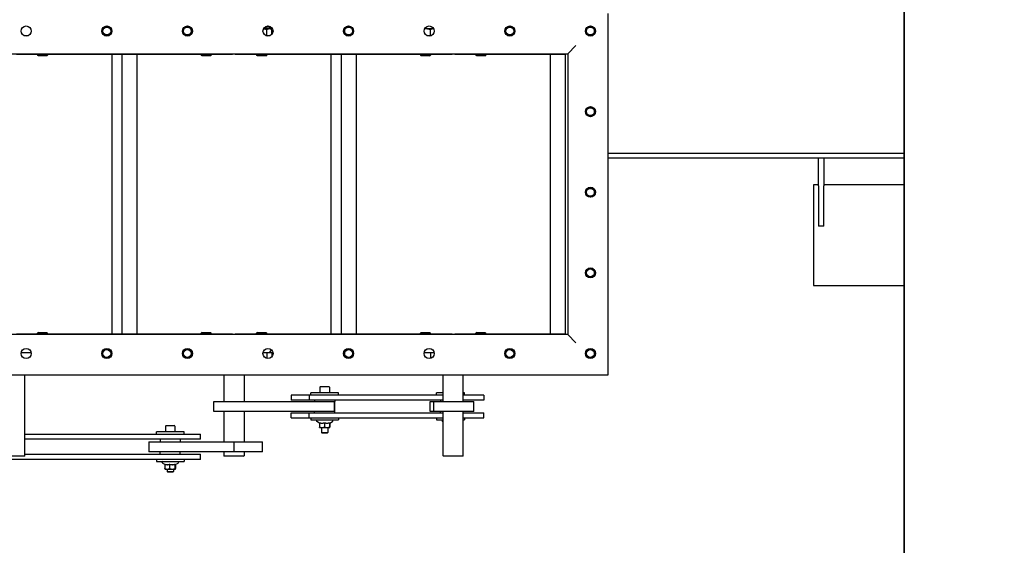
# Model space of a CAD drawing. Header units: inches. Extents: x 36 to 1719, y -84 to 1122.
# Tile 482 of 558: x 684 to 733, y 764 to 790. Entities that reach past the tile are written whole.
import ezdxf

# ---------------------------------------------------------------- set-up
doc = ezdxf.new("R2010")
doc.units = ezdxf.units.IN
doc.header["$LTSCALE"] = 48
doc.header["$MEASUREMENT"] = 0
doc.layers.add('Dimension (ANSI)', color=7, linetype='Continuous', lineweight=25)
doc.layers.add('Visible (ANSI)', color=7, linetype='Continuous', lineweight=30)
doc.styles.add('Note Text (ANSI)', font='tahoma.ttf')
doc.dimstyles.new('Architectural (ANSI)', dxfattribs={"dimscale": 48, "dimtxt": 0.125, "dimasz": 0.098425, "dimexe": 0.125, "dimexo": 0.0625, "dimgap": 0.031496, "dimtad": 0, "dimtih": 1, "dimtoh": 1, "dimdec": 4, "dimrnd": 1e-08, "dimzin": 3, "dimdsep": 46, "dimlunit": 4, "dimtxsty": 'Note Text (ANSI)', "dimcen": 0.09, "dimdle": 0.393701, "dimclrd": 256, "dimclre": 256, "dimclrt": 256, "dimadec": 0, "dimazin": 3, "dimtfac": 0.96, "dimtofl": 0, "dimtmove": 0, "dimatfit": 3, "dimfxl": 1, "dimfrac": 2, "dimtolj": 1, "dimtzin": 12, "dimlwd": -1, "dimlwe": -1, "dimarcsym": 0})

# ---------------------------------------------------------------- blocks, each defined once
blk = doc.blocks.new('*D15')
at = {"layer": 'Defpoints', "color": 0, "transparency": 16777216}
for p in [(1046.918, 854.671), (727.918, 840.715), (1046.918, 743.531)]:
    blk.add_point(p, dxfattribs=at)
at = {"layer": 'Dimension (ANSI)', "transparency": 16777216}
for p, q in [((1046.918, 851.671), (1046.918, 737.531)), ((727.918, 837.715), (727.918, 737.531)), ((732.642, 743.531), (854.572, 743.531)), ((1042.193, 743.531), (878.263, 743.531))]:
    blk.add_line(p, q, dxfattribs=at)
for points in [[(732.642, 744.318), (732.642, 742.743), (727.918, 743.531)], [(1042.193, 744.318), (1042.193, 742.743), (1046.918, 743.531)]]:
    blk.add_solid(points, dxfattribs=at)
at = {"layer": 'Dimension (ANSI)', "transparency": 16777216, "insert": (856.084, 746.656), "char_height": 6, "attachment_point": 1, "style": 'Note Text (ANSI)'}
blk.add_mtext('\\A1;26\'-7"', dxfattribs=at)
blk = doc.blocks.new('*D22')
at = {"layer": 'Defpoints', "color": 0, "transparency": 16777216}
for p in [(690.014, 1004.053), (597.741, 757.491), (727.918, 757.491)]:
    blk.add_point(p, dxfattribs=at)
at = {"layer": 'Dimension (ANSI)', "transparency": 16777216}
for p, q in [((687.014, 1004.053), (591.741, 1004.053)), ((597.741, 999.328), (597.741, 903.572)), ((597.741, 762.216), (597.741, 892.973)), ((724.918, 757.491), (591.741, 757.491))]:
    blk.add_line(p, q, dxfattribs=at)
for points in [[(596.953, 999.328), (598.528, 999.328), (597.741, 1004.053)], [(596.953, 762.216), (598.528, 762.216), (597.741, 757.491)]]:
    blk.add_solid(points, dxfattribs=at)
at = {"layer": 'Dimension (ANSI)', "transparency": 16777216, "insert": (577.782, 902.06), "char_height": 6, "attachment_point": 1, "style": 'Note Text (ANSI)'}
blk.add_mtext('\\A1;20\'-6 9/16"', dxfattribs=at)

msp = doc.modelspace()

# ---------------------------------------------------------------- linework, layer by layer
at = {"layer": 'Visible (ANSI)'}
for p, q in [((727.91768, 757.4914), (727.91768, 828.7154)), ((713.21568, 772.8639), (713.21568, 790.8014)), ((684.42114, 789.6897), (684.26023, 789.6897)), ((696.40707, 790.03345), (696.11476, 790.03345)), ((696.28077, 789.6897), (696.26023, 789.6897)), ((696.28077, 789.6897), (696.28077, 789.99437)), ((696.42114, 789.6897), (696.28077, 789.6897)), ((696.46568, 790.03345), (696.40707, 790.03345)), ((696.46568, 790.03345), (696.53336, 789.99437)), ((696.53336, 789.76711), (696.53336, 789.99437)), ((704.15318, 790.03345), (704.11476, 790.03345)), ((704.53207, 790.03345), (704.15318, 790.03345)), ((704.40577, 789.6897), (704.26023, 789.6897)), ((704.40577, 789.6897), (704.40577, 789.99437)), ((704.42114, 789.6897), (704.40577, 789.6897)), ((704.5666, 790.03345), (704.53207, 790.03345)), ((711.21568, 788.8014), (711.62498, 789.2107)), ((645.46568, 788.8014), (711.21568, 788.8014)), ((683.85852, 788.78265), (684.90318, 788.78265)), ((684.27818, 788.78265), (684.27818, 788.8014)), ((684.90318, 788.8014), (684.90318, 788.7355)), ((684.90318, 788.7355), (685.40318, 788.7355)), ((684.94898, 788.6897), (684.90318, 788.7355)), ((685.35738, 788.6897), (684.94898, 788.6897)), ((685.35738, 788.6897), (685.40318, 788.7355)), ((685.40318, 788.8014), (685.40318, 788.7355)), ((685.40318, 788.78265), (688.59068, 788.78265)), ((688.59068, 788.78265), (689.09127, 788.78265)), ((688.59068, 788.78265), (688.59068, 774.88265)), ((689.09127, 788.78265), (689.83576, 788.78265)), ((689.09127, 788.78265), (689.09127, 774.88265)), ((689.83576, 788.78265), (693.02818, 788.78265)), ((689.83576, 788.78265), (689.83576, 774.88265)), ((693.02818, 788.8014), (693.02818, 788.7355)), ((693.02818, 788.7355), (693.52818, 788.7355)), ((693.07398, 788.6897), (693.02818, 788.7355)), ((693.48238, 788.6897), (693.07398, 788.6897)), ((693.48238, 788.6897), (693.52818, 788.7355)), ((693.52818, 788.8014), (693.52818, 788.7355)), ((693.52818, 788.78265), (694.58694, 788.78265)), ((694.15318, 788.8014), (694.15318, 788.78265)), ((694.71283, 788.78265), (694.58694, 788.78265)), ((694.71283, 788.78265), (695.77818, 788.78265)), ((695.15318, 788.8014), (695.15318, 788.78265)), ((695.77818, 788.8014), (695.77818, 788.7355)), ((695.77818, 788.7355), (696.27818, 788.7355)), ((695.82398, 788.6897), (695.77818, 788.7355)), ((696.23238, 788.6897), (695.82398, 788.6897)), ((696.23238, 788.6897), (696.27818, 788.7355)), ((696.27818, 788.8014), (696.27818, 788.7355)), ((696.27818, 788.78265), (699.46401, 788.78265)), ((699.46401, 788.78265), (699.96773, 788.78265)), ((699.46401, 788.78265), (699.46401, 774.88265)), ((699.96773, 788.78265), (699.96851, 788.78265)), ((699.96851, 788.78265), (700.7163, 788.78265)), ((699.96851, 788.78265), (699.96851, 774.88265)), ((700.7163, 788.78265), (703.90318, 788.78265)), ((700.7163, 788.78265), (700.7163, 774.88265)), ((703.90318, 788.8014), (703.90318, 788.7355)), ((703.90318, 788.7355), (704.40318, 788.7355)), ((703.94898, 788.6897), (703.90318, 788.7355)), ((704.35738, 788.6897), (703.94898, 788.6897)), ((704.35738, 788.6897), (704.40318, 788.7355)), ((704.40318, 788.8014), (704.40318, 788.7355)), ((704.40318, 788.78265), (705.48269, 788.78265)), ((705.02818, 788.78265), (705.02818, 788.8014)), ((705.60852, 788.78265), (705.48269, 788.78265)), ((705.60852, 788.78265), (706.65318, 788.78265)), ((706.02818, 788.78265), (706.02818, 788.8014)), ((706.65318, 788.8014), (706.65318, 788.7355)), ((706.65318, 788.7355), (707.15318, 788.7355)), ((706.69898, 788.6897), (706.65318, 788.7355)), ((707.10738, 788.6897), (706.69898, 788.6897)), ((707.10738, 788.6897), (707.15318, 788.7355)), ((707.15318, 788.8014), (707.15318, 788.7355)), ((707.15318, 788.78265), (710.34068, 788.78265)), ((710.34068, 788.78265), (711.09089, 788.78265)), ((710.34068, 788.78265), (710.34068, 774.88265)), ((711.09089, 788.78265), (711.09089, 774.88265)), ((711.21568, 788.8014), (711.21568, 774.8639)), ((713.21568, 783.8664), (727.91768, 783.8664)), ((727.91768, 783.6164), (713.21568, 783.6164)), ((723.66768, 782.2414), (723.66768, 783.6164)), ((723.91768, 783.6164), (723.91768, 782.2414)), ((723.66768, 782.3039), (723.41768, 782.3039)), ((723.41768, 782.3039), (723.41768, 777.3039)), ((727.91768, 782.3039), (723.91768, 782.3039)), ((723.66768, 782.2414), (723.66768, 780.2414)), ((723.91768, 780.2414), (723.91768, 782.2414)), ((723.91768, 780.2414), (723.66768, 780.2414)), ((723.41768, 777.3039), (727.91768, 777.3039)), ((684.94817, 774.9756), (684.90237, 774.92979)), ((684.94817, 774.9756), (685.35657, 774.9756)), ((685.35657, 774.9756), (685.40237, 774.92979)), ((693.07317, 774.9756), (693.02737, 774.92979)), ((693.07317, 774.9756), (693.48157, 774.9756)), ((693.48157, 774.9756), (693.52737, 774.92979)), ((695.82317, 774.9756), (695.77737, 774.92979)), ((695.82317, 774.9756), (696.23157, 774.9756)), ((696.23157, 774.9756), (696.27737, 774.92979)), ((703.94817, 774.9756), (703.90237, 774.92979)), ((703.94817, 774.9756), (704.35657, 774.9756)), ((704.35657, 774.9756), (704.40237, 774.92979)), ((706.69817, 774.9756), (706.65237, 774.92979)), ((706.69817, 774.9756), (707.10657, 774.9756)), ((707.10657, 774.9756), (707.15237, 774.92979)), ((711.21568, 774.8639), (645.46568, 774.8639)), ((684.90237, 774.88265), (683.85852, 774.88265)), ((684.27818, 774.8639), (684.27818, 774.88265)), ((685.40237, 774.92979), (684.90237, 774.92979)), ((684.90237, 774.8639), (684.90237, 774.92979)), ((685.40237, 774.8639), (685.40237, 774.92979)), ((688.59068, 774.88265), (685.40237, 774.88265)), ((689.09127, 774.88265), (688.59068, 774.88265)), ((689.83576, 774.88265), (689.09127, 774.88265)), ((693.02737, 774.88265), (689.83576, 774.88265)), ((693.52737, 774.92979), (693.02737, 774.92979)), ((693.02737, 774.8639), (693.02737, 774.92979)), ((693.52737, 774.8639), (693.52737, 774.92979)), ((694.58694, 774.88265), (693.52737, 774.88265)), ((694.15318, 774.88265), (694.15318, 774.8639)), ((694.58694, 774.88265), (694.71283, 774.88265)), ((695.77737, 774.88265), (694.71283, 774.88265)), ((695.15318, 774.88265), (695.15318, 774.8639)), ((696.27737, 774.92979), (695.77737, 774.92979)), ((695.77737, 774.8639), (695.77737, 774.92979)), ((696.27737, 774.8639), (696.27737, 774.92979)), ((699.46401, 774.88265), (696.27737, 774.88265)), ((699.96773, 774.88265), (699.46401, 774.88265)), ((699.96851, 774.88265), (699.96773, 774.88265)), ((700.7163, 774.88265), (699.96851, 774.88265)), ((703.90237, 774.88265), (700.7163, 774.88265)), ((704.40237, 774.92979), (703.90237, 774.92979)), ((703.90237, 774.8639), (703.90237, 774.92979)), ((704.40237, 774.8639), (704.40237, 774.92979)), ((705.48269, 774.88265), (704.40237, 774.88265)), ((705.02818, 774.8639), (705.02818, 774.88265)), ((705.48269, 774.88265), (705.60852, 774.88265)), ((706.65237, 774.88265), (705.60852, 774.88265)), ((706.02818, 774.8639), (706.02818, 774.88265)), ((707.15237, 774.92979), (706.65237, 774.92979)), ((706.65237, 774.8639), (706.65237, 774.92979)), ((707.15237, 774.8639), (707.15237, 774.92979)), ((710.34068, 774.88265), (707.15237, 774.88265)), ((711.09089, 774.88265), (710.34068, 774.88265)), ((711.62498, 774.4546), (711.21568, 774.8639)), ((684.09557, 773.9756), (684.58579, 773.9756)), ((696.09557, 773.9756), (696.27979, 773.9756)), ((696.27979, 773.9756), (696.53255, 773.9756)), ((696.27979, 773.9756), (696.27979, 773.68393)), ((696.53255, 773.9756), (696.53255, 773.76613)), ((704.09557, 773.9756), (704.40399, 773.9756)), ((704.40399, 773.9756), (704.48405, 773.9756)), ((704.40399, 773.9756), (704.40399, 773.68455)), ((704.48405, 773.9756), (704.58579, 773.9756)), ((643.46568, 772.8639), (713.21568, 772.8639)), ((684.27818, 768.85265), (684.27818, 772.8639)), ((694.15318, 772.8639), (694.15318, 771.5514)), ((695.15318, 772.8639), (695.15318, 771.5514)), ((705.02818, 771.5514), (705.02818, 772.8639)), ((706.02818, 771.5514), (706.02818, 772.8639)), ((698.91861, 772.2529), (698.91861, 771.9729)), ((698.95061, 772.2849), (699.35561, 772.2849)), ((699.38761, 772.2529), (699.38761, 771.9729)), ((693.64772, 771.5514), (699.64763, 771.5514)), ((693.64772, 771.0514), (693.64772, 771.5514)), ((697.49834, 771.8639), (697.49834, 771.6139)), ((698.37819, 771.8639), (697.49834, 771.8639)), ((698.37819, 771.6139), (697.49834, 771.6139)), ((698.37819, 771.8639), (698.37819, 771.6139)), ((705.02818, 771.8639), (698.37819, 771.8639)), ((705.02818, 771.6139), (698.37819, 771.6139)), ((699.84061, 771.9729), (698.46561, 771.9729)), ((698.46561, 771.8639), (698.46561, 771.9729)), ((698.65311, 771.6139), (698.65311, 771.5514)), ((699.64763, 771.5514), (699.65858, 771.5514)), ((699.64763, 771.0514), (699.64763, 771.5514)), ((699.65311, 771.6139), (699.65311, 771.5514)), ((699.65858, 771.0514), (699.65858, 771.5514)), ((699.84061, 771.8639), (699.84061, 771.9729)), ((704.3838, 771.5514), (704.55756, 771.5514)), ((704.3838, 771.0514), (704.3838, 771.5514)), ((704.55756, 771.5514), (706.55672, 771.5514)), ((704.55756, 771.5514), (704.55756, 771.0514)), ((705.02818, 771.9729), (704.71036, 771.9729)), ((704.71036, 771.8639), (704.71036, 771.9729)), ((704.89786, 771.6139), (704.89786, 771.5514)), ((706.08536, 771.9729), (706.02818, 771.9729)), ((707.05264, 771.8639), (706.02818, 771.8639)), ((707.05264, 771.6139), (706.02818, 771.6139)), ((706.08536, 771.8639), (706.08536, 771.9729)), ((706.55672, 771.0514), (706.55672, 771.5514)), ((707.05264, 771.8639), (707.05264, 771.6139)), ((699.64763, 771.0514), (693.64772, 771.0514)), ((694.15318, 771.0514), (694.15318, 769.5514)), ((695.15318, 771.0514), (695.15318, 769.5514)), ((697.49834, 770.9889), (698.37819, 770.9889)), ((697.49834, 770.7389), (697.49834, 770.9889)), ((697.49834, 770.7389), (698.37819, 770.7389)), ((698.37819, 770.9889), (705.02818, 770.9889)), ((698.37819, 770.7389), (698.37819, 770.9889)), ((698.37819, 770.7389), (705.02818, 770.7389)), ((698.46561, 770.7389), (698.46561, 770.6299)), ((698.46561, 770.6299), (699.84061, 770.6299)), ((698.65311, 770.9889), (698.65311, 771.0514)), ((699.65858, 771.0514), (699.64763, 771.0514)), ((699.65311, 770.9889), (699.65311, 771.0514)), ((699.84061, 770.7389), (699.84061, 770.6299)), ((704.55756, 771.0514), (704.3838, 771.0514)), ((706.55672, 771.0514), (704.55756, 771.0514)), ((704.71036, 770.7389), (704.71036, 770.6299)), ((704.71036, 770.6299), (705.02818, 770.6299)), ((704.89786, 770.9889), (704.89786, 771.0514)), ((705.02818, 768.85265), (705.02818, 771.0514)), ((706.02818, 768.85265), (706.02818, 771.0514)), ((706.02818, 770.9889), (707.05264, 770.9889)), ((706.02818, 770.7389), (707.05264, 770.7389)), ((706.02818, 770.6299), (706.08536, 770.6299)), ((706.08536, 770.7389), (706.08536, 770.6299)), ((707.05264, 770.7389), (707.05264, 770.9889)), ((691.25418, 770.3154), (691.25418, 770.0354)), ((691.28618, 770.3474), (691.69118, 770.3474)), ((691.72318, 770.3154), (691.72318, 770.0354)), ((698.89956, 770.47648), (698.76311, 770.55526)), ((698.89956, 770.49676), (698.89956, 770.27723)), ((698.90311, 770.2549), (698.90303, 770.25494)), ((698.90311, 770.2549), (699.0227, 770.2549)), ((698.99711, 770.2549), (698.99711, 770.00595)), ((699.0227, 770.2549), (699.27262, 770.2549)), ((699.14584, 770.49676), (699.14584, 770.27723)), ((699.27262, 770.2549), (699.40303, 770.2549)), ((699.30911, 770.2549), (699.30911, 770.00595)), ((699.3994, 770.49676), (699.3994, 770.27723)), ((699.40303, 770.2549), (699.40311, 770.2549)), ((699.40311, 770.2549), (699.40319, 770.25494)), ((699.40319, 770.47447), (699.54311, 770.55526)), ((699.40667, 770.47648), (699.40667, 770.27723)), ((705.02818, 770.54353), (705.00786, 770.55526)), ((684.27818, 769.9264), (692.98868, 769.9264)), ((692.98868, 769.6764), (684.27818, 769.6764)), ((692.17618, 770.0354), (690.80118, 770.0354)), ((690.80118, 769.9264), (690.80118, 770.0354)), ((690.98868, 769.6764), (690.98868, 769.5514)), ((691.98868, 769.6764), (691.98868, 769.5514)), ((692.17618, 769.9264), (692.17618, 770.0354)), ((692.98868, 769.6764), (692.98868, 769.9264)), ((698.99711, 770.00595), (699.30911, 770.00595)), ((699.02991, 769.9729), (698.99711, 770.00595)), ((699.27631, 769.9729), (699.02991, 769.9729)), ((699.27631, 769.9729), (699.30911, 770.00595)), ((690.4261, 769.5514), (694.64543, 769.5514)), ((690.4261, 769.5514), (690.4261, 769.0514)), ((694.64543, 769.5514), (694.64543, 769.0514)), ((694.64543, 769.5514), (696.06737, 769.5514)), ((696.06737, 769.0514), (696.06737, 769.5514)), ((692.98868, 768.6764), (651.65318, 768.6764)), ((683.27818, 768.85265), (684.27818, 768.85265)), ((684.25818, 768.83265), (683.29818, 768.83265)), ((684.25818, 768.83265), (684.27818, 768.85265)), ((684.27818, 768.9264), (692.98868, 768.9264)), ((694.64543, 769.0514), (690.4261, 769.0514)), ((690.80118, 768.6764), (690.80118, 768.5674)), ((690.98868, 768.9264), (690.98868, 769.0514)), ((691.98868, 768.9264), (691.98868, 769.0514)), ((692.17618, 768.6764), (692.17618, 768.5674)), ((692.98868, 768.6764), (692.98868, 768.9264)), ((694.15318, 769.0514), (694.15318, 768.85265)), ((694.15318, 768.85265), (695.15318, 768.85265)), ((694.17318, 768.83265), (694.15318, 768.85265)), ((695.13318, 768.83265), (694.17318, 768.83265)), ((696.06737, 769.0514), (694.64543, 769.0514)), ((695.13318, 768.83265), (695.15318, 768.85265)), ((695.15318, 769.0514), (695.15318, 768.85265)), ((705.02818, 768.85265), (706.02818, 768.85265)), ((705.04818, 768.83265), (705.02818, 768.85265)), ((706.00818, 768.83265), (705.04818, 768.83265)), ((706.00818, 768.83265), (706.02818, 768.85265)), ((690.80118, 768.5674), (692.17618, 768.5674)), ((691.22428, 768.42024), (691.09868, 768.49276)), ((691.22428, 768.43426), (691.22428, 768.21473)), ((691.23868, 768.1924), (691.23714, 768.19328)), ((691.23868, 768.1924), (691.34055, 768.1924)), ((691.33268, 768.1924), (691.33268, 768.06845)), ((691.34055, 768.1924), (691.58903, 768.1924)), ((691.45683, 768.43426), (691.45683, 768.21473)), ((691.58903, 768.1924), (691.73715, 768.1924)), ((691.64468, 768.1924), (691.64468, 768.06845)), ((691.72123, 768.43426), (691.72123, 768.21473)), ((691.73715, 768.1924), (691.73868, 768.1924)), ((691.73868, 768.1924), (691.74022, 768.19328)), ((691.74022, 768.41281), (691.87868, 768.49276)), ((691.75308, 768.42024), (691.75308, 768.21473)), ((691.33268, 768.06845), (691.64468, 768.06845)), ((691.36548, 768.0354), (691.33268, 768.06845)), ((691.61188, 768.0354), (691.36548, 768.0354)), ((691.61188, 768.0354), (691.64468, 768.06845))]:
    msp.add_line(p, q, dxfattribs=at)
for centre, radius in [((684.34068, 789.9264), 0.25), ((688.34068, 789.9264), 0.25), ((688.34068, 789.9264), 0.23622), ((688.34068, 789.9264), 0.19396), ((692.34068, 789.9264), 0.25), ((692.34068, 789.9264), 0.23622), ((692.34068, 789.9264), 0.19396), ((696.34068, 789.9264), 0.25), ((700.34068, 789.9264), 0.25), ((700.34068, 789.9264), 0.23622), ((700.34068, 789.9264), 0.19396), ((704.34068, 789.9264), 0.25), ((708.34068, 789.9264), 0.25), ((708.34068, 789.9264), 0.23622), ((708.34068, 789.9264), 0.19396), ((712.34068, 789.9264), 0.25), ((712.34068, 789.9264), 0.23622), ((712.34068, 789.9264), 0.19396), ((712.34068, 785.9264), 0.25), ((712.34068, 785.9264), 0.23622), ((712.34068, 785.9264), 0.19396), ((712.34068, 781.9264), 0.25), ((712.34068, 781.9264), 0.23622), ((712.34068, 781.9264), 0.19396), ((712.34068, 777.9264), 0.25), ((712.34068, 777.9264), 0.23622), ((712.34068, 777.9264), 0.19396), ((684.34068, 773.9264), 0.25), ((688.34068, 773.9264), 0.25), ((688.34068, 773.9264), 0.23622), ((688.34068, 773.9264), 0.19396), ((692.34068, 773.9264), 0.25), ((692.34068, 773.9264), 0.23622), ((692.34068, 773.9264), 0.19396), ((696.34068, 773.9264), 0.25), ((700.34068, 773.9264), 0.25), ((700.34068, 773.9264), 0.23623), ((700.34068, 773.9264), 0.23622), ((700.34068, 773.9264), 0.19396), ((704.34068, 773.9264), 0.25), ((708.34068, 773.9264), 0.25), ((708.34068, 773.9264), 0.23623), ((708.34068, 773.9264), 0.23622), ((708.34068, 773.9264), 0.19396), ((712.34068, 773.9264), 0.25), ((712.34068, 773.9264), 0.23622), ((712.34068, 773.9264), 0.19396)]:
    msp.add_circle(centre, radius, dxfattribs=at)
for centre, radius, start, end in [((696.34068, 789.9264), 0.23622, 324.655145, 153.052214), ((696.34068, 789.9264), 0.19396, 23.151695, 146.500375), ((696.30818, 789.6597), 0.03, 90, 132.00876), ((696.34068, 789.9264), 0.19396, 353.430025, 6.569975), ((696.32819, 774.1756), 0.2, 270, 339.395529), ((698.95061, 772.2529), 0.032, 90, 180), ((699.35561, 772.2529), 0.032, 0, 90), ((698.78311, 770.5899), 0.04, 90, 240), ((699.52311, 770.5899), 0.04, 300, 90), ((705.02786, 770.5899), 0.04, 90, 240), ((691.28618, 770.3154), 0.032, 90, 180), ((691.69118, 770.3154), 0.032, 0, 90), ((691.11868, 768.5274), 0.04, 90, 240), ((691.85868, 768.5274), 0.04, 300, 90)]:
    msp.add_arc(centre, radius, start, end, dxfattribs=at)
for points, weights in [([(696.28077, 789.99437), (696.19142, 790.02017), (696.11261, 790.02879)], [1.01001874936, 1.03164182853, 1.02076330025]), ([(696.40707, 790.03345), (696.34845, 790.03345), (696.28077, 789.99437)], [1, 1.04314139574, 1.01001874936]), ([(696.53336, 789.99437), (696.46568, 790.03345), (696.40707, 790.03345)], [1.01001874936, 1.04314139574, 1]), ([(704.15318, 790.03345), (704.13377, 790.03345), (704.11429, 790.03245)], [1, 1.00689381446, 1.01184024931]), ([(704.40577, 789.99437), (704.27041, 790.03345), (704.15318, 790.03345)], [1.01001874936, 1.04314139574, 1]), ([(704.53207, 790.03345), (704.47345, 790.03345), (704.40577, 789.99437)], [1, 1.04314139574, 1.01001874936]), ([(704.56819, 790.03003), (704.55001, 790.03345), (704.53207, 790.03345)], [1.01890644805, 1.01282103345, 1]), ([(698.89956, 770.49676), (698.96555, 770.47443), (699.0227, 770.47443)], [1.06521168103, 1.07126378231, 1]), ([(698.90303, 770.25494), (698.90142, 770.25588), (698.89956, 770.27723)], [1.0032892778, 1.03623200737, 1]), ([(698.89956, 770.27723), (698.96555, 770.2549), (699.0227, 770.2549)], [1, 1.0379548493, 1]), ([(699.0227, 770.47443), (699.07985, 770.47443), (699.14584, 770.49676)], [1, 1.07126378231, 1.06521168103]), ([(699.0227, 770.2549), (699.07985, 770.2549), (699.14584, 770.27723)], [1, 1.0379548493, 1]), ([(699.14584, 770.49676), (699.21378, 770.47443), (699.27262, 770.47443)], [1.06521168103, 1.07126378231, 1]), ([(699.14584, 770.27723), (699.21378, 770.2549), (699.27262, 770.2549)], [1, 1.0379548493, 1]), ([(699.27262, 770.47443), (699.33146, 770.47443), (699.3994, 770.49676)], [1, 1.07126378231, 1.06521168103]), ([(699.27262, 770.2549), (699.33146, 770.2549), (699.3994, 770.27723)], [1, 1.0379548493, 1]), ([(699.3994, 770.49676), (699.40135, 770.47443), (699.40303, 770.47443)], [1.06521168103, 1.07126378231, 1]), ([(699.3994, 770.27723), (699.40135, 770.2549), (699.40303, 770.2549)], [1, 1.0379548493, 1]), ([(699.40303, 770.47443), (699.40311, 770.47443), (699.40319, 770.47447)], [1, 1.00313864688, 1.00612731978]), ([(699.40303, 770.2549), (699.40472, 770.2549), (699.40667, 770.27723)], [1, 1.0379548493, 1]), ([(691.22428, 768.43426), (691.28659, 768.41193), (691.34055, 768.41193)], [1.06521168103, 1.07126378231, 1]), ([(691.22428, 768.21473), (691.28659, 768.1924), (691.34055, 768.1924)], [1, 1.0379548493, 1]), ([(691.23714, 768.19328), (691.23115, 768.19674), (691.22428, 768.21473)], [1.01216850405, 1.03034473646, 1]), ([(691.34055, 768.41193), (691.39451, 768.41193), (691.45683, 768.43426)], [1, 1.07126378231, 1.06521168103]), ([(691.34055, 768.1924), (691.39451, 768.1924), (691.45683, 768.21473)], [1, 1.0379548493, 1]), ([(691.45683, 768.43426), (691.52767, 768.41193), (691.58903, 768.41193)], [1.06521168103, 1.07126378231, 1]), ([(691.45683, 768.21473), (691.52767, 768.1924), (691.58903, 768.1924)], [1, 1.0379548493, 1]), ([(691.58903, 768.41193), (691.65038, 768.41193), (691.72123, 768.43426)], [1, 1.07126378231, 1.06521168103]), ([(691.58903, 768.1924), (691.65038, 768.1924), (691.72123, 768.21473)], [1, 1.0379548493, 1]), ([(691.72123, 768.43426), (691.72976, 768.41193), (691.73715, 768.41193)], [1.06521168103, 1.07126378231, 1]), ([(691.72123, 768.21473), (691.72976, 768.1924), (691.73715, 768.1924)], [1, 1.0379548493, 1]), ([(691.73715, 768.41193), (691.73868, 768.41193), (691.74022, 768.41281)], [1, 1.01393127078, 1.02490784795]), ([(691.73715, 768.1924), (691.74454, 768.1924), (691.75308, 768.21473)], [1, 1.0379548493, 1])]:
    msp.add_rational_spline(points, weights, degree=2, dxfattribs=at)

# ---------------------------------------------------------------- dimensions: what is measured, and where the dimension line sits
at = {"layer": 'Dimension (ANSI)'}
dim = msp.add_linear_dim(base=(597.7408, 757.4914), p1=(690.01418, 1004.0529), p2=(727.91768, 757.4914), angle=270, dimstyle='Architectural (ANSI)', override={"dimgap": 0.031496, "dimdec": 4, "dimlfac": 1, "dimtol": 0, "dimlim": 0, "dimtp": 0, "dimtm": 0, "dimtdec": 2, "dimatfit": 1}, dxfattribs=at)
dim.commit()
dim.dimension.update_dxf_attribs({"geometry": '*D22', "text_midpoint": (597.7408, 898.27215), "dimtype": 160})
dim = msp.add_linear_dim(base=(1046.91768, 743.53077), p1=(727.91768, 840.7154), p2=(1046.91768, 854.67131), dimstyle='Architectural (ANSI)', override={"dimgap": 0.031496, "dimtih": 0, "dimtoh": 0, "dimdec": 4, "dimlfac": 1, "dimtol": 0, "dimlim": 0, "dimtp": 0, "dimtm": 0, "dimtdec": 2, "dimatfit": 1}, dxfattribs=at)
dim.commit()
dim.dimension.update_dxf_attribs({"geometry": '*D15', "text_midpoint": (866.41768, 743.53077), "dimtype": 160})

doc.saveas('drawing.dxf')
